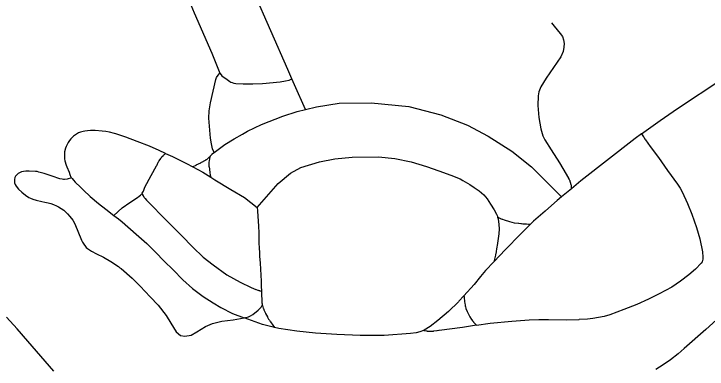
# Model space of a CAD drawing. Extents: x -19 to 366, y -4 to 359.
# Drawn here: x 153.543 to 154.044, y 193.126 to 193.383 of the extents above; entities that cross this region are included whole.
import ezdxf

# ---------------------------------------------------------------- set-up
doc = ezdxf.new("R2010")
doc.units = 0
doc.layers.add('Level 33', color=7, linetype='Continuous')
doc.layers.add('Level 60', color=7, linetype='Continuous')

msp = doc.modelspace()

# ---------------------------------------------------------------- linework, layer by layer
at = {"layer": 'Level 33'}
for points in [[(153.74379, 193.33553), (153.74086, 193.34226), (153.71628, 193.39835), (153.71422, 193.40324), (153.71304, 193.40449), (153.71222, 193.40523), (153.71107, 193.40562), (153.70946, 193.40567), (153.70738, 193.4053), (153.67792, 193.39255), (153.67062, 193.38898)], [(153.67062, 193.38898), (153.6731, 193.38338), (153.68589, 193.35415), (153.69166, 193.33958)], [(153.93154, 193.37609), (153.93349, 193.37363), (153.93793, 193.36844), (153.93947, 193.36612), (153.94028, 193.36366), (153.94074, 193.36107), (153.9406, 193.35839), (153.93999, 193.35521), (153.93842, 193.35147), (153.92777, 193.33594), (153.92391, 193.32979), (153.92241, 193.32614), (153.92183, 193.32327), (153.92166, 193.31625), (153.92249, 193.30763), (153.92387, 193.29933), (153.9253, 193.2943), (153.92664, 193.29151), (153.93131, 193.28418), (153.93733, 193.27471), (153.9397, 193.27071)], [(153.6875, 193.28221), (153.68633, 193.285), (153.68558, 193.28848), (153.68486, 193.29273), (153.68384, 193.3071), (153.68392, 193.31247), (153.68503, 193.31818), (153.68881, 193.33497), (153.68936, 193.33647), (153.69044, 193.3382), (153.69166, 193.33958)], [(153.69166, 193.33958), (153.69254, 193.33849), (153.69325, 193.33772), (153.69703, 193.33495), (153.69884, 193.33366), (153.69962, 193.33319), (153.7005, 193.33289), (153.70182, 193.33241), (153.70337, 193.33216), (153.70854, 193.33191), (153.71545, 193.33188), (153.72253, 193.33215), (153.73523, 193.33332), (153.73922, 193.33399), (153.74175, 193.33463), (153.74379, 193.33553)], [(153.75366, 193.3134), (153.74567, 193.33113), (153.74379, 193.33553)], [(154.00172, 193.29944), (154.01013, 193.30549), (154.02262, 193.31404), (154.05469, 193.33519)], [(153.75366, 193.3134), (153.76149, 193.31539), (153.77788, 193.31788), (153.80124, 193.31829), (153.82844, 193.31543), (153.85152, 193.30946), (153.87078, 193.30212), (153.8858, 193.29407), (153.90287, 193.28334), (153.91716, 193.27184), (153.92731, 193.26188), (153.93885, 193.25009)], [(153.6875, 193.28221), (153.69522, 193.28794), (153.70198, 193.29224), (153.7082, 193.29562), (153.71178, 193.29773), (153.7219, 193.3025), (153.7373, 193.30858), (153.74755, 193.31184), (153.75366, 193.3134)], [(153.65247, 193.28156), (153.64776, 193.2836), (153.64078, 193.28673), (153.63186, 193.29025), (153.62374, 193.29342), (153.61652, 193.29575), (153.61549, 193.29601), (153.61194, 193.29691), (153.60927, 193.29749), (153.6066, 193.29778), (153.60162, 193.29815), (153.59814, 193.29818), (153.59608, 193.29803), (153.59412, 193.29773), (153.59276, 193.29747), (153.59085, 193.29697), (153.58936, 193.2964), (153.58798, 193.29561), (153.58597, 193.29414), (153.58394, 193.2922), (153.58294, 193.29096), (153.58199, 193.28944), (153.58095, 193.28761), (153.58046, 193.28657), (153.58012, 193.28546), (153.57946, 193.28286), (153.57935, 193.2817), (153.5793, 193.28013), (153.57945, 193.27767), (153.57965, 193.27634), (153.58058, 193.27311), (153.58107, 193.27182), (153.58272, 193.26795), (153.58325, 193.26628), (153.58401, 193.26453), (153.58448, 193.26391)], [(153.99666, 193.2958), (154.00172, 193.29944)], [(153.99666, 193.2958), (153.9921, 193.29251), (153.95276, 193.26169), (153.94594, 193.25601)], [(153.99666, 193.2958), (153.99813, 193.29357), (153.99823, 193.29341), (153.99939, 193.29168), (153.99961, 193.29137), (154.00286, 193.28671), (154.00298, 193.28655), (154.00886, 193.27855), (154.01541, 193.26936), (154.02257, 193.25936), (154.02467, 193.25644), (154.02608, 193.25376), (154.02998, 193.24541), (154.03307, 193.23771), (154.03644, 193.22799), (154.03884, 193.21983), (154.04078, 193.21047), (154.04109, 193.20647), (154.04108, 193.20514), (154.04048, 193.20327), (154.03973, 193.20211), (154.03578, 193.19796), (154.031, 193.19384), (154.02489, 193.18923), (154.01853, 193.18489), (154.00948, 193.18001), (154.00171, 193.17623), (153.99316, 193.17235), (153.98389, 193.1686), (153.97374, 193.16498), (153.96961, 193.16373), (153.96559, 193.16284), (153.96139, 193.16224), (153.95766, 193.1618), (153.95152, 193.1614)], [(153.63527, 193.25242), (153.63559, 193.25274), (153.63611, 193.25346), (153.63651, 193.25433), (153.63756, 193.25727), (153.64205, 193.26561), (153.64598, 193.27273), (153.64605, 193.2729), (153.64658, 193.27413), (153.64674, 193.27447), (153.64689, 193.27481), (153.64707, 193.27514), (153.64727, 193.27546), (153.64768, 193.2761), (153.6478, 193.27626), (153.64897, 193.27797), (153.64909, 193.27813), (153.64954, 193.27873), (153.6498, 193.27902), (153.65016, 193.27945), (153.6503, 193.27959), (153.65083, 193.28014), (153.65097, 193.28027), (153.65122, 193.28053), (153.65166, 193.2809), (153.6518, 193.28102), (153.65247, 193.28156)], [(153.65247, 193.28156), (153.65746, 193.27939), (153.66765, 193.27441), (153.67225, 193.27191)], [(153.6875, 193.28221), (153.68736, 193.28208), (153.68596, 193.2808), (153.68568, 193.28054), (153.68474, 193.27961), (153.6846, 193.27946)], [(153.6846, 193.27946), (153.68435, 193.27921), (153.68407, 193.27894), (153.68379, 193.27868), (153.68266, 193.27766), (153.68252, 193.27753), (153.68225, 193.27729), (153.68195, 193.27706), (153.68162, 193.27685), (153.68099, 193.27645), (153.68064, 193.27626), (153.67967, 193.27571), (153.6795, 193.27562), (153.67782, 193.27474), (153.67764, 193.27466), (153.67444, 193.27301), (153.67428, 193.27293), (153.67225, 193.27191)], [(153.6846, 193.27946), (153.68454, 193.27911), (153.68431, 193.27799), (153.68429, 193.2778), (153.68401, 193.27631), (153.68396, 193.27612), (153.68384, 193.27537), (153.68381, 193.275), (153.68375, 193.27463), (153.68371, 193.27425), (153.68372, 193.27387), (153.68374, 193.2733), (153.68375, 193.27311), (153.68385, 193.27216), (153.68388, 193.27198), (153.68412, 193.2701), (153.68415, 193.26991), (153.68445, 193.26785), (153.68448, 193.26766), (153.68474, 193.26616), (153.68479, 193.26579), (153.68493, 193.26524), (153.68498, 193.26506), (153.68514, 193.26447)], [(153.7187, 193.24247), (153.73383, 193.25978), (153.74273, 193.26721), (153.75037, 193.27138), (153.76386, 193.27559), (153.77484, 193.27775), (153.78743, 193.2789), (153.80644, 193.27908), (153.81822, 193.27797), (153.83007, 193.2754), (153.84113, 193.27215), (153.85017, 193.26904), (153.85873, 193.26579), (153.86544, 193.26313), (153.86748, 193.26204), (153.87255, 193.25913), (153.87559, 193.25705), (153.87926, 193.25463), (153.88258, 193.25154), (153.88494, 193.24868), (153.88756, 193.24481), (153.8901, 193.24086), (153.89171, 193.23775), (153.89241, 193.23631), (153.89262, 193.23556)], [(153.67225, 193.27191), (153.67945, 193.268), (153.68514, 193.26447)], [(153.58448, 193.26391), (153.58131, 193.26305), (153.57945, 193.26267), (153.57857, 193.26268), (153.57762, 193.26287), (153.57595, 193.26332), (153.57035, 193.2652), (153.56463, 193.267), (153.56079, 193.26811), (153.55948, 193.26845), (153.55829, 193.2686), (153.55385, 193.26884), (153.55134, 193.2688), (153.54967, 193.26856), (153.54828, 193.26821), (153.5472, 193.26781), (153.54583, 193.26698), (153.54525, 193.26655), (153.54454, 193.26592), (153.54397, 193.26511), (153.54354, 193.26428), (153.54309, 193.26284), (153.54308, 193.26152), (153.54326, 193.26031), (153.5437, 193.25904), (153.5443, 193.25787), (153.54602, 193.25581), (153.54855, 193.25354), (153.55115, 193.25145), (153.55359, 193.24979), (153.55475, 193.24915), (153.55645, 193.24851), (153.55891, 193.24781), (153.56294, 193.2468), (153.56504, 193.24636), (153.56747, 193.24583), (153.5694, 193.24529), (153.57146, 193.24461), (153.5735, 193.24373), (153.57497, 193.24303), (153.57878, 193.24052), (153.58054, 193.23893), (153.58156, 193.23784), (153.58313, 193.23609), (153.5853, 193.23326), (153.58685, 193.23071), (153.58955, 193.22424), (153.59107, 193.22017), (153.59161, 193.21881), (153.59243, 193.2173), (153.59323, 193.21606), (153.59449, 193.21437), (153.59512, 193.21364), (153.59602, 193.21285), (153.59888, 193.21085), (153.60249, 193.20908), (153.60754, 193.20651), (153.61289, 193.20341), (153.6183, 193.19974), (153.61942, 193.1989), (153.62026, 193.19828), (153.62826, 193.19131), (153.63398, 193.18553), (153.64129, 193.17797), (153.64706, 193.17186), (153.65287, 193.16444), (153.65628, 193.15873), (153.66003, 193.15246), (153.66327, 193.14994), (153.66644, 193.14932), (153.67084, 193.15027), (153.67499, 193.15263), (153.68129, 193.15648), (153.68634, 193.15862), (153.69319, 193.16019), (153.7013, 193.16133), (153.70934, 193.16269)], [(153.9397, 193.27071), (153.94386, 193.26363), (153.94394, 193.26347), (153.94431, 193.2628), (153.94441, 193.26263), (153.94459, 193.2623), (153.94474, 193.26196), (153.94487, 193.26161), (153.94513, 193.26089), (153.94518, 193.26071), (153.94539, 193.25997), (153.94542, 193.25979), (153.94561, 193.25905), (153.94567, 193.25868), (153.94573, 193.2583), (153.94579, 193.25793), (153.94586, 193.25698), (153.94589, 193.25679), (153.94594, 193.25601)], [(153.58448, 193.26391), (153.58485, 193.2634), (153.58585, 193.26224), (153.58713, 193.26091), (153.59082, 193.25711), (153.59304, 193.25497), (153.59795, 193.25051), (153.60391, 193.24547), (153.60917, 193.24127), (153.61501, 193.23677)], [(153.68514, 193.26447), (153.68818, 193.26258), (153.6996, 193.25552), (153.70965, 193.24961), (153.7187, 193.24247)], [(153.62096, 193.24229), (153.62672, 193.24622), (153.63225, 193.24977), (153.63329, 193.25062), (153.63428, 193.25143), (153.63527, 193.25242)], [(153.63527, 193.25242), (153.63544, 193.25216), (153.63599, 193.25138), (153.63611, 193.25122), (153.63683, 193.25012), (153.63705, 193.24981), (153.6375, 193.2492), (153.63774, 193.2489), (153.63858, 193.24788), (153.6387, 193.24774), (153.63907, 193.2473), (153.65331, 193.23273), (153.66403, 193.22212), (153.67216, 193.21378), (153.67974, 193.20659), (153.68688, 193.20097), (153.69685, 193.19388), (153.70646, 193.18838), (153.71446, 193.18455), (153.71763, 193.18327), (153.71798, 193.18313), (153.71906, 193.18275), (153.71942, 193.18263), (153.71978, 193.18252), (153.72052, 193.18234), (153.72071, 193.1823), (153.72174, 193.18207)], [(153.94594, 193.25601), (153.93885, 193.25009)], [(153.93885, 193.25009), (153.93573, 193.24749), (153.93153, 193.24382)], [(153.62096, 193.24229), (153.61501, 193.23677)], [(153.7187, 193.24247), (153.71896, 193.24), (153.71897, 193.23982), (153.71955, 193.22903), (153.71958, 193.22865), (153.71978, 193.22448), (153.71979, 193.22411), (153.72001, 193.21842), (153.72001, 193.21823), (153.72025, 193.21179), (153.72026, 193.21142), (153.72045, 193.20763), (153.72046, 193.20725), (153.72075, 193.20233), (153.72076, 193.20214), (153.72125, 193.19363), (153.72128, 193.19325), (153.72147, 193.18947), (153.72148, 193.18909), (153.7216, 193.18568), (153.72161, 193.18549), (153.72174, 193.18207)], [(153.93153, 193.24382), (153.92693, 193.23979), (153.91848, 193.23254), (153.91634, 193.2304)], [(153.61501, 193.23677), (153.61836, 193.23421), (153.621, 193.23204), (153.63121, 193.22329), (153.63878, 193.21654), (153.64518, 193.21012), (153.65143, 193.20369), (153.65783, 193.1973), (153.66484, 193.19028), (153.67197, 193.18394), (153.67965, 193.17812), (153.68687, 193.17352), (153.69253, 193.17014), (153.70086, 193.16579), (153.70934, 193.16269)], [(153.89262, 193.23556), (153.89302, 193.2342), (153.89359, 193.23024), (153.89375, 193.22709), (153.89353, 193.22343), (153.89257, 193.21679), (153.89253, 193.2166), (153.89251, 193.21641), (153.89189, 193.21267), (153.89183, 193.2123), (153.89154, 193.21081), (153.89146, 193.21044), (153.891, 193.20821), (153.89096, 193.20803), (153.88994, 193.20329)], [(153.89262, 193.23556), (153.89294, 193.23537), (153.89327, 193.23519), (153.89428, 193.23466), (153.89445, 193.23458), (153.89479, 193.23442), (153.89515, 193.23427), (153.89587, 193.234), (153.89604, 193.23394), (153.89728, 193.23351), (153.90122, 193.2323), (153.90461, 193.23147), (153.90775, 193.23111), (153.90794, 193.23108), (153.90944, 193.23091), (153.90982, 193.23087), (153.91093, 193.23077), (153.91131, 193.23074), (153.9134, 193.2306), (153.91359, 193.23059), (153.91492, 193.23052), (153.91511, 193.23052), (153.91587, 193.2305), (153.91634, 193.2304)], [(153.91634, 193.2304), (153.90926, 193.22328), (153.89823, 193.21207), (153.88994, 193.20329)], [(153.88994, 193.20329), (153.88388, 193.19687), (153.88032, 193.19253)], [(153.88032, 193.19253), (153.87556, 193.18672), (153.86818, 193.17863)], [(153.72174, 193.18207), (153.72175, 193.1817), (153.72184, 193.17924), (153.72185, 193.17905), (153.72196, 193.17601), (153.72197, 193.17581), (153.72202, 193.17506), (153.72205, 193.17468), (153.72212, 193.17393), (153.72218, 193.17355), (153.7223, 193.17281), (153.72238, 193.17244), (153.7224, 193.1718)], [(153.86818, 193.17863), (153.8646, 193.17473), (153.86423, 193.17438), (153.8571, 193.16739), (153.84929, 193.16074), (153.84381, 193.15649), (153.83951, 193.15376), (153.83906, 193.15359)], [(153.86818, 193.17863), (153.86829, 193.17813), (153.86832, 193.17776), (153.86836, 193.17738), (153.86837, 193.17719), (153.8686, 193.17473), (153.86866, 193.17436), (153.86881, 193.17323), (153.86884, 193.17305), (153.86901, 193.17211), (153.86904, 193.17193), (153.86921, 193.17118), (153.86931, 193.17082), (153.86971, 193.16955), (153.87046, 193.16717), (153.8725, 193.1633), (153.87366, 193.16156), (153.87386, 193.16125), (153.87431, 193.16064), (153.87455, 193.16035), (153.87504, 193.15978), (153.87519, 193.15964), (153.87627, 193.15845), (153.87641, 193.15832), (153.8768, 193.15791), (153.87707, 193.15766), (153.87741, 193.15747)], [(153.70934, 193.16269), (153.71234, 193.16353), (153.7138, 193.16406), (153.71549, 193.16517), (153.71942, 193.16827), (153.71956, 193.16841), (153.72051, 193.16934), (153.72078, 193.16961), (153.72103, 193.16989), (153.72126, 193.17019), (153.72149, 193.17049), (153.72215, 193.17143), (153.72226, 193.17158), (153.7224, 193.1718)], [(153.7224, 193.1718), (153.7226, 193.17152), (153.72265, 193.17134), (153.72281, 193.17079), (153.72286, 193.1706), (153.72315, 193.1697), (153.72322, 193.16952), (153.72356, 193.16863), (153.72363, 193.16845), (153.72407, 193.16741), (153.72422, 193.16706), (153.72468, 193.16603), (153.72478, 193.16585), (153.72536, 193.16467), (153.72546, 193.1645), (153.72609, 193.16332), (153.72619, 193.16316), (153.72674, 193.16217), (153.72693, 193.16184), (153.72733, 193.1612), (153.72753, 193.16089), (153.72818, 193.15995), (153.7283, 193.1598), (153.72998, 193.1575), (153.73008, 193.15734), (153.73114, 193.15581)], [(153.57163, 193.12405), (153.55294, 193.14583), (153.54502, 193.15472), (153.53742, 193.16321)], [(153.73114, 193.15581), (153.7226, 193.15785), (153.70934, 193.16269)], [(153.87741, 193.15747), (153.88727, 193.15889), (153.90279, 193.16029), (153.91533, 193.16119), (153.92231, 193.16156), (153.92951, 193.16157), (153.94264, 193.16136), (153.95123, 193.16138), (153.95152, 193.1614)], [(154.05095, 193.16125), (154.04308, 193.15427), (154.02762, 193.14062), (154.02307, 193.13664), (154.01754, 193.13226), (154.01244, 193.12867), (154.00711, 193.12544)], [(153.87741, 193.15747), (153.86716, 193.15573), (153.8502, 193.15343), (153.85001, 193.15341), (153.84888, 193.15328), (153.84869, 193.15325), (153.84624, 193.15295), (153.84605, 193.15292), (153.84491, 193.15281), (153.84456, 193.15279), (153.8438, 193.15275), (153.84342, 193.15274), (153.84304, 193.15274), (153.84266, 193.15277), (153.84228, 193.15281), (153.84174, 193.1529), (153.84155, 193.15294), (153.84005, 193.15325), (153.83985, 193.15328), (153.8395, 193.15336), (153.83931, 193.15341), (153.83906, 193.15359)], [(153.83906, 193.15359), (153.83644, 193.15253), (153.83379, 193.15188), (153.82966, 193.15132), (153.81052, 193.14992), (153.79325, 193.14991), (153.77637, 193.15058), (153.76078, 193.15163), (153.74733, 193.15298), (153.73436, 193.15504), (153.73114, 193.15581)]]:
    msp.add_lwpolyline(points, dxfattribs=at)
at = {"layer": 'Level 60'}
for points in [[(156.50946, 189.3937), (156.44759, 191.65634), (156.2114, 200.27623), (155.97446, 208.89626), (155.73678, 217.51643), (155.49836, 226.13674), (155.2592, 234.75719), (155.01929, 243.37778), (154.77865, 251.9985), (154.53727, 260.61937), (154.29515, 269.24038), (154.0523, 277.86152), (153.80871, 286.48281), (153.56438, 295.10424), (153.31933, 303.72581), (153.07354, 312.34752), (152.82702, 320.96938), (152.57978, 329.59137), (152.3318, 338.21351), (152.0831, 346.83579)], [(154.11585, 1.87092), (153.9063, 10.48743), (153.69602, 19.10409), (153.48501, 27.72087), (153.27327, 36.3378), (153.0608, 44.95486), (152.84759, 53.57206), (152.63366, 62.1894), (152.419, 70.80688), (152.20362, 79.42449), (151.98751, 88.04225), (151.77068, 96.66014), (151.55312, 105.27817), (151.33484, 113.89634), (151.11584, 122.51465), (150.89612, 131.13311), (150.67568, 139.7517), (150.45452, 148.37043), (150.23264, 156.98931), (150.01005, 165.60832), (149.78674, 174.22748), (149.56272, 182.84677), (149.33799, 191.46621), (149.11254, 200.0858), (148.88638, 208.70552), (148.65952, 217.32539), (148.43194, 225.9454), (148.20366, 234.56555), (147.97466, 243.18584), (147.74497, 251.80628), (147.51457, 260.42687), (147.28346, 269.04759), (147.05165, 277.66846), (146.81914, 286.28948), (146.58593, 294.91064), (146.35202, 303.53194), (146.11742, 312.15339), (145.88211, 320.77499), (145.64611, 329.39673), (145.40941, 338.01861), (145.17202, 346.64065)], [(0, 189.51617), (7.11214, 189.52059), (14.22427, 189.53386), (21.33637, 189.55597), (28.44845, 189.58693), (35.56048, 189.62672), (42.67245, 189.67537), (49.78436, 189.73285), (56.89619, 189.79918), (64.00793, 189.87436), (71.11958, 189.95838), (78.23111, 190.05124), (85.34253, 190.15294), (92.45381, 190.26349), (99.56495, 190.38288), (106.67593, 190.51112), (113.78675, 190.6482), (120.89739, 190.79412), (128.00785, 190.94888), (135.11811, 191.11248), (142.22816, 191.28493), (149.33799, 191.46621), (156.44759, 191.65634), (163.55694, 191.85531), (170.66605, 192.06312), (177.77489, 192.27977), (184.88345, 192.50526), (191.99173, 192.73959), (199.09971, 192.98276), (206.20739, 193.23477), (213.31474, 193.49561), (220.42177, 193.7653), (227.52845, 194.04382), (234.63479, 194.33118), (241.74076, 194.62738), (248.84635, 194.93241), (255.95157, 195.24628), (263.05638, 195.56898), (270.16079, 195.90052), (277.26478, 196.24089), (284.36834, 196.5901), (291.47147, 196.94814), (298.57414, 197.31501), (305.67635, 197.69072), (312.77809, 198.07525), (319.87934, 198.46862), (326.9801, 198.87082), (334.08035, 199.28185), (341.18009, 199.7017)]]:
    msp.add_spline(points, degree=3, dxfattribs=at)

doc.saveas('drawing.dxf')
